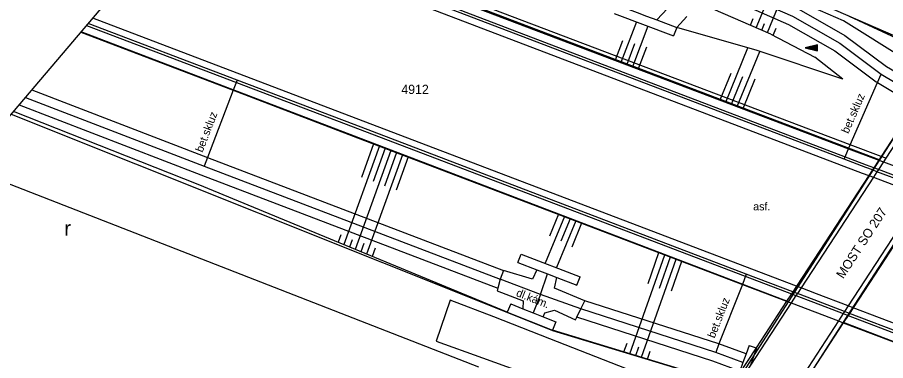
# Model space of a CAD drawing. Extents: x -540150 to -533593, y -1185082 to -1180066.
# Drawn here: x -536143.4 to -536072.9, y -1182132.3 to -1182104.4 of the extents above; entities that cross this region are included whole.
import ezdxf

# ---------------------------------------------------------------- set-up
doc = ezdxf.new("R2010")
doc.units = 0
for name, color, linetype in [('KN_HRAN_PARCEL', 7, 'Continuous'), ('KN_PARC_Č', 7, 'Continuous'), ('KN_VKP_HRAN_', 7, 'Continuous'), ('rámeček', 7, 'Continuous'), ('Vrstva 10', 7, 'Continuous'), ('Vrstva 11', 7, 'Continuous'), ('Vrstva 14', 7, 'Continuous'), ('Vrstva 15', 7, 'Continuous'), ('Vrstva 28', 7, 'Continuous'), ('Vrstva 36', 7, 'Continuous'), ('Vrstva 40', 7, 'Continuous'), ('Vrstva 41', 7, 'Continuous'), ('Vrstva 7', 7, 'Continuous'), ('Vrstva 9', 7, 'Continuous')]:
    doc.layers.add(name, color=color, linetype=linetype)

msp = doc.modelspace()

# ---------------------------------------------------------------- linework, layer by layer
at = {"layer": 'KN_HRAN_PARCEL'}
for p, q in [((-536068.09, -1182107.701), (-536087.71, -1182099.131)), ((-536143.934, -1182112.249), (-536103.68, -1182128.341)), ((-536105.96, -1182132.801), (-536147.606, -1182116.574)), ((-536103.68, -1182128.341), (-536099.99, -1182129.811)), ((-536099.99, -1182129.811), (-536085.18, -1182134.301))]:
    msp.add_line(p, q, dxfattribs=at)
at = {"layer": 'KN_VKP_HRAN_'}
for p, q in [((-536129.09, -1182094.77), (-536073.41, -1182115.961)), ((-536080.81, -1182127.491), (-536138.259, -1182105.568)), ((-536073.41, -1182115.961), (-536068.09, -1182107.701)), ((-536080.81, -1182127.491), (-536073.41, -1182115.961)), ((-536068.94, -1182117.641), (-536076.38, -1182129.151)), ((-536085.18, -1182134.301), (-536080.81, -1182127.491)), ((-536076.38, -1182129.151), (-536080.72, -1182135.881)), ((-536076.38, -1182129.151), (-536052.17, -1182138.481))]:
    msp.add_line(p, q, dxfattribs=at)
at = {"layer": 'rámeček'}
msp.add_lwpolyline([(-536738.707, -1183256.041), (-536957.471, -1183070.269), (-535604.638, -1181477.177), (-535385.874, -1181662.948)], close=True, dxfattribs=at)
at = {"layer": 'Vrstva 10'}
for p, q in [((-536112.18, -1182102.774), (-536074.828, -1182117.033)), ((-536115.921, -1182112.609), (-536137.305, -1182104.444)), ((-536080.177, -1182126.219), (-536115.921, -1182112.609)), ((-536074.828, -1182117.033), (-536074.306, -1182117.233)), ((-536074.306, -1182117.233), (-536073.93, -1182117.376)), ((-536073.93, -1182117.376), (-536070.107, -1182118.835)), ((-536079.801, -1182126.362), (-536080.177, -1182126.219)), ((-536078.534, -1182126.845), (-536079.801, -1182126.362)), ((-536075.97, -1182127.825), (-536078.534, -1182126.845)), ((-536075.574, -1182127.976), (-536075.97, -1182127.825)), ((-536041.142, -1182141.124), (-536075.574, -1182127.976))]:
    msp.add_line(p, q, dxfattribs=at)
for points in [[(-536068.764, -1182108.739), (-536069.087, -1182109.23), (-536069.736, -1182110.229), (-536070.147, -1182110.858), (-536070.557, -1182111.487), (-536073.301, -1182115.692), (-536073.49, -1182115.982), (-536073.899, -1182116.609), (-536074.011, -1182116.78), (-536074.306, -1182117.233), (-536076.955, -1182121.293)], [(-536068.435, -1182108.954), (-536068.716, -1182109.384), (-536069.907, -1182111.208), (-536070.219, -1182111.687), (-536072.925, -1182115.835), (-536073.114, -1182116.125), (-536073.523, -1182116.752), (-536073.635, -1182116.923), (-536073.93, -1182117.376), (-536076.626, -1182121.508)], [(-536065.106, -1182111.176), (-536066.07, -1182112.652), (-536069.097, -1182117.289), (-536069.285, -1182117.576), (-536069.697, -1182118.207), (-536069.809, -1182118.378), (-536070.107, -1182118.835), (-536073.325, -1182123.763)], [(-536064.759, -1182111.402), (-536064.984, -1182111.747), (-536066.501, -1182114.07), (-536068.701, -1182117.44), (-536068.889, -1182117.727), (-536069.301, -1182118.358), (-536069.413, -1182118.529), (-536069.711, -1182118.986), (-536072.978, -1182123.989)], [(-536076.955, -1182121.293), (-536080.177, -1182126.219), (-536080.475, -1182126.675), (-536080.587, -1182126.847), (-536080.977, -1182127.442), (-536083.457, -1182131.234), (-536084.846, -1182133.358), (-536085.144, -1182133.813)], [(-536076.626, -1182121.508), (-536079.801, -1182126.362), (-536080.099, -1182126.818), (-536080.212, -1182126.99), (-536080.601, -1182127.585), (-536083.901, -1182132.63), (-536084.816, -1182134.029)], [(-536073.325, -1182123.763), (-536075.97, -1182127.825), (-536076.267, -1182128.281), (-536076.378, -1182128.451), (-536076.766, -1182129.047), (-536079.582, -1182133.372), (-536080, -1182134.014), (-536080.147, -1182134.24), (-536081.12, -1182135.734), (-536081.466, -1182136.266)], [(-536072.978, -1182123.989), (-536075.574, -1182127.976), (-536075.871, -1182128.432), (-536075.982, -1182128.603), (-536076.37, -1182129.198), (-536079.186, -1182133.524), (-536079.605, -1182134.167), (-536080.023, -1182134.809), (-536080.734, -1182135.873), (-536081.12, -1182136.494)]]:
    msp.add_lwpolyline(points, dxfattribs=at)
at = {"layer": 'Vrstva 11'}
for p, q in [((-536089.779, -1182102.737), (-536091.511, -1182104.595)), ((-536094.977, -1182104.084), (-536090.156, -1182105.894)), ((-536075.89, -1182104.287), (-536068.194, -1182107.868)), ((-536089.896, -1182105.201), (-536090.156, -1182105.894)), ((-536142.266, -1182110.286), (-536128.006, -1182115.782)), ((-536143.295, -1182111.497), (-536128.544, -1182117.182)), ((-536128.006, -1182115.782), (-536103.949, -1182124.958)), ((-536074.011, -1182116.78), (-536074.553, -1182116.574)), ((-536073.635, -1182116.923), (-536074.011, -1182116.78)), ((-536073.523, -1182116.752), (-536073.899, -1182116.609)), ((-536069.809, -1182118.378), (-536073.635, -1182116.923)), ((-536069.697, -1182118.207), (-536073.523, -1182116.752)), ((-536128.544, -1182117.182), (-536104.414, -1182126.391)), ((-536102.8, -1182124.305), (-536102.536, -1182123.614)), ((-536102.536, -1182123.614), (-536097.733, -1182125.452)), ((-536101.62, -1182125.651), (-536103.949, -1182124.958)), ((-536101.245, -1182124.9), (-536101.62, -1182125.651)), ((-536099.814, -1182126.377), (-536099.642, -1182125.513)), ((-536097.997, -1182126.143), (-536097.733, -1182125.452)), ((-536104.478, -1182126.588), (-536102.357, -1182127.427)), ((-536097.358, -1182127.407), (-536099.814, -1182126.377)), ((-536080.099, -1182126.818), (-536080.475, -1182126.675)), ((-536108.287, -1182127.352), (-536109.442, -1182130.696)), ((-536104.759, -1182128.707), (-536108.287, -1182127.352)), ((-536102.357, -1182127.427), (-536102.384, -1182128.052)), ((-536080.587, -1182126.847), (-536080.212, -1182126.99)), ((-536080.212, -1182126.99), (-536078.797, -1182127.529)), ((-536078.726, -1182127.342), (-536080.099, -1182126.818)), ((-536076.267, -1182128.281), (-536078.726, -1182127.342)), ((-536103.379, -1182127.655), (-536103.653, -1182128.342)), ((-536100.616, -1182128.4), (-536099.828, -1182128.179)), ((-536099.828, -1182128.179), (-536098.121, -1182128.964)), ((-536078.797, -1182127.529), (-536076.378, -1182128.451)), ((-536100.198, -1182130.513), (-536104.759, -1182128.707)), ((-536103.653, -1182128.342), (-536099.981, -1182129.807)), ((-536100.734, -1182128.71), (-536100.616, -1182128.4)), ((-536076.378, -1182128.451), (-536075.982, -1182128.603)), ((-536075.871, -1182128.432), (-536076.267, -1182128.281)), ((-536041.334, -1182141.617), (-536075.871, -1182128.432)), ((-536099.707, -1182129.12), (-536099.981, -1182129.807)), ((-536109.442, -1182130.696), (-536105.666, -1182132.035)), ((-536086.483, -1182135.85), (-536100.198, -1182130.513)), ((-536084.027, -1182131.033), (-536083.457, -1182131.234)), ((-536105.666, -1182132.035), (-536100.804, -1182133.794))]:
    msp.add_line(p, q, dxfattribs=at)
for points in [[(-536084.955, -1182101.502), (-536080.158, -1182103.623), (-536076.246, -1182105.848), (-536072.872, -1182108.372), (-536069.736, -1182110.229)], [(-536074.553, -1182116.574), (-536076.31, -1182115.903), (-536112.027, -1182102.268)], [(-536094.717, -1182103.391), (-536093.122, -1182103.99), (-536092.357, -1182104.277), (-536091.511, -1182104.595), (-536089.896, -1182105.201)], [(-536085.455, -1182102.921), (-536080.834, -1182104.965), (-536077.07, -1182107.106), (-536073.706, -1182109.622), (-536073.592, -1182109.69), (-536070.557, -1182111.487)], [(-536116.098, -1182113.099), (-536125.602, -1182109.478), (-536137.675, -1182104.879)], [(-536080.475, -1182126.675), (-536084.245, -1182125.239), (-536116.098, -1182113.099)], [(-536102.8, -1182124.305), (-536101.245, -1182124.9), (-536100.385, -1182125.229), (-536099.642, -1182125.513), (-536097.997, -1182126.143)], [(-536103.949, -1182124.958), (-536104.232, -1182125.658), (-536104.414, -1182126.391), (-536104.478, -1182126.588)], [(-536098.121, -1182128.964), (-536098.009, -1182128.736), (-536097.681, -1182128.054), (-536097.358, -1182127.407)], [(-536084.27, -1182131.722), (-536086.474, -1182130.905), (-536097.358, -1182127.407)], [(-536103.379, -1182127.655), (-536102.384, -1182128.052), (-536101.562, -1182128.38), (-536100.734, -1182128.71), (-536099.707, -1182129.12)], [(-536084.768, -1182133.136), (-536086.966, -1182132.323), (-536098.009, -1182128.736)], [(-536084.027, -1182131.033), (-536084.27, -1182131.722), (-536084.519, -1182132.429), (-536084.768, -1182133.136), (-536084.846, -1182133.358)], [(-536083.457, -1182131.234), (-536083.414, -1182131.249), (-536083.901, -1182132.63)]]:
    msp.add_lwpolyline(points, dxfattribs=at)
at = {"layer": 'Vrstva 14'}
for p, q in [((-536076.358, -1182104.663), (-536084.77, -1182100.976)), ((-536082.258, -1182105.738), (-536086.947, -1182103.723)), ((-536089.068, -1182104.328), (-536089.896, -1182105.201)), ((-536069.087, -1182109.23), (-536076.358, -1182104.663)), ((-536083.361, -1182107.085), (-536089.896, -1182105.201)), ((-536082.258, -1182105.738), (-536078.689, -1182107.622)), ((-536076.418, -1182109.404), (-536083.361, -1182107.085)), ((-536076.418, -1182109.404), (-536078.689, -1182107.622)), ((-536073.592, -1182109.69), (-536073.289, -1182108.997)), ((-536125.602, -1182109.478), (-536125.919, -1182110.309)), ((-536075.802, -1182114.742), (-536073.592, -1182109.69)), ((-536142.78, -1182110.891), (-536128.275, -1182116.482)), ((-536128.743, -1182117.962), (-536143.742, -1182112.024)), ((-536075.938, -1182115.054), (-536075.802, -1182114.742)), ((-536076.31, -1182115.903), (-536075.938, -1182115.054)), ((-536073.49, -1182115.982), (-536073.114, -1182116.125)), ((-536073.114, -1182116.125), (-536069.285, -1182117.576)), ((-536128.275, -1182116.482), (-536104.232, -1182125.658)), ((-536103.653, -1182128.342), (-536128.743, -1182117.962)), ((-536100.946, -1182126.904), (-536100.385, -1182125.229)), ((-536084.245, -1182125.239), (-536084.556, -1182126.077)), ((-536100.946, -1182126.904), (-536104.232, -1182125.658)), ((-536084.556, -1182126.077), (-536084.656, -1182126.348)), ((-536100.946, -1182126.904), (-536101.562, -1182128.38)), ((-536097.681, -1182128.054), (-536100.946, -1182126.904)), ((-536080.977, -1182127.442), (-536080.601, -1182127.585)), ((-536080.601, -1182127.585), (-536076.766, -1182129.047)), ((-536076.766, -1182129.047), (-536076.37, -1182129.198)), ((-536076.37, -1182129.198), (-536041.608, -1182142.453)), ((-536085.415, -1182134.226), (-536099.981, -1182129.807))]:
    msp.add_line(p, q, dxfattribs=at)
for points in [[(-536111.585, -1182101.538), (-536075.938, -1182115.054), (-536073.49, -1182115.982)], [(-536085.166, -1182102.229), (-536080.496, -1182104.294), (-536076.658, -1182106.477), (-536073.289, -1182108.997), (-536070.147, -1182110.858)], [(-536138.286, -1182105.599), (-536125.919, -1182110.309), (-536116.162, -1182114.025)], [(-536125.919, -1182110.309), (-536128.006, -1182115.782), (-536128.275, -1182116.482)], [(-536116.162, -1182114.025), (-536084.556, -1182126.077), (-536080.977, -1182127.442)], [(-536084.656, -1182126.348), (-536086.474, -1182130.905), (-536086.72, -1182131.614)], [(-536084.519, -1182132.429), (-536086.72, -1182131.614), (-536097.681, -1182128.054)]]:
    msp.add_lwpolyline(points, dxfattribs=at)
at = {"layer": 'Vrstva 15'}
for p, q in [((-536083.442, -1182105.229), (-536082.168, -1182102.117)), ((-536082.522, -1182105.624), (-536081.251, -1182102.518)), ((-536093.173, -1182104.761), (-536094.425, -1182108.044)), ((-536083.9, -1182105.032), (-536083.677, -1182104.487)), ((-536082.982, -1182105.427), (-536082.765, -1182104.898)), ((-536092.237, -1182105.113), (-536093.49, -1182108.399)), ((-536082.07, -1182105.837), (-536081.833, -1182105.258)), ((-536094.29, -1182106.287), (-536094.892, -1182107.867)), ((-536093.318, -1182106.545), (-536093.958, -1182108.222)), ((-536092.351, -1182106.812), (-536093.023, -1182108.576)), ((-536085.915, -1182111.271), (-536084.113, -1182106.868)), ((-536084.979, -1182111.626), (-536083.149, -1182107.156)), ((-536086.382, -1182111.094), (-536085.487, -1182108.908)), ((-536085.447, -1182111.449), (-536084.521, -1182109.187)), ((-536084.512, -1182111.803), (-536083.524, -1182109.39)), ((-536114.509, -1182114.655), (-536115.499, -1182117.406)), ((-536114.043, -1182114.833), (-536116.928, -1182122.85)), ((-536113.108, -1182115.19), (-536116.002, -1182123.233)), ((-536113.574, -1182115.012), (-536114.552, -1182117.729)), ((-536112.641, -1182115.368), (-536113.627, -1182118.107)), ((-536112.173, -1182115.546), (-536115.077, -1182123.616)), ((-536111.706, -1182115.724), (-536112.682, -1182118.436)), ((-536099.486, -1182120.384), (-536100.22, -1182122.163)), ((-536099.019, -1182120.562), (-536100.586, -1182124.36)), ((-536098.084, -1182120.918), (-536099.652, -1182124.718)), ((-536098.552, -1182120.74), (-536099.307, -1182122.571)), ((-536097.618, -1182121.096), (-536098.424, -1182123.05)), ((-536117.174, -1182122.058), (-536117.39, -1182122.659)), ((-536116.255, -1182122.463), (-536116.464, -1182123.042)), ((-536115.303, -1182122.766), (-536115.54, -1182123.424)), ((-536114.37, -1182123.126), (-536114.615, -1182123.807)), ((-536093.709, -1182131.71), (-536090.873, -1182123.668)), ((-536092.228, -1182126.006), (-536091.34, -1182123.49)), ((-536091.302, -1182126.389), (-536090.405, -1182123.846)), ((-536092.75, -1182132.001), (-536089.937, -1182124.025)), ((-536090.318, -1182126.608), (-536089.47, -1182124.203)), ((-536094.188, -1182131.565), (-536093.934, -1182130.845)), ((-536093.23, -1182131.855), (-536092.98, -1182131.146)), ((-536092.272, -1182132.146), (-536092.041, -1182131.49))]:
    msp.add_line(p, q, dxfattribs=at)
at = {"layer": 'Vrstva 28'}
for p, q in [((-536079.33, -1182106.895), (-536078.466, -1182106.681)), ((-536079.184, -1182106.931), (-536078.466, -1182106.753)), ((-536079.039, -1182106.967), (-536078.466, -1182106.825)), ((-536078.893, -1182107.003), (-536078.466, -1182106.897)), ((-536078.748, -1182107.039), (-536078.466, -1182106.97)), ((-536078.602, -1182107.075), (-536078.466, -1182107.042))]:
    msp.add_line(p, q, dxfattribs=at)
msp.add_lwpolyline([(-536078.466, -1182106.609), (-536079.476, -1182106.859), (-536078.466, -1182107.109), (-536078.466, -1182106.609)], dxfattribs=at)
at = {"layer": 'Vrstva 7'}
msp.add_line((-536072.925, -1182115.835), (-536073.301, -1182115.692), dxfattribs=at)
msp.add_lwpolyline([(-536073.301, -1182115.692), (-536075.802, -1182114.742), (-536111.525, -1182101.165)], dxfattribs=at)
at = {"layer": 'Vrstva 9'}
for p, q in [((-536074.482, -1182116.387), (-536111.956, -1182102.081)), ((-536137.812, -1182105.041), (-536116.169, -1182113.286)), ((-536116.169, -1182113.286), (-536080.587, -1182126.847)), ((-536073.899, -1182116.609), (-536074.482, -1182116.387)), ((-536075.982, -1182128.603), (-536041.405, -1182141.804))]:
    msp.add_line(p, q, dxfattribs=at)

# ---------------------------------------------------------------- texts
at = {"layer": 'KN_PARC_Č'}
msp.add_text('4912', height=0.75, dxfattribs=at).set_placement((-536112.26, -1182110.611))
at = {"layer": 'Vrstva 36'}
msp.add_text('r', height=1.2, dxfattribs=at).set_placement((-536139.62, -1182122.116))
at = {"layer": 'Vrstva 40'}
for s, rotation, p in [('bet.skluz', 66.37717, (-536075.969, -1182113.877)), ('bet.skluz', 69.11119, (-536128.398, -1182115.402)), ('dl.kám.', 338.24972, (-536102.989, -1182127.004)), ('bet.skluz', 68.59739, (-536086.819, -1182130.496))]:
    msp.add_text(s, height=0.65, rotation=rotation, dxfattribs=at).set_placement(p)
msp.add_text('asf.', height=0.65, dxfattribs=at).set_placement((-536083.69, -1182120.067))
at = {"layer": 'Vrstva 41'}
msp.add_text('MOST SO 207', height=0.75, rotation=56.93089, dxfattribs=at).set_placement((-536076.374, -1182125.673))

doc.saveas('drawing.dxf')
